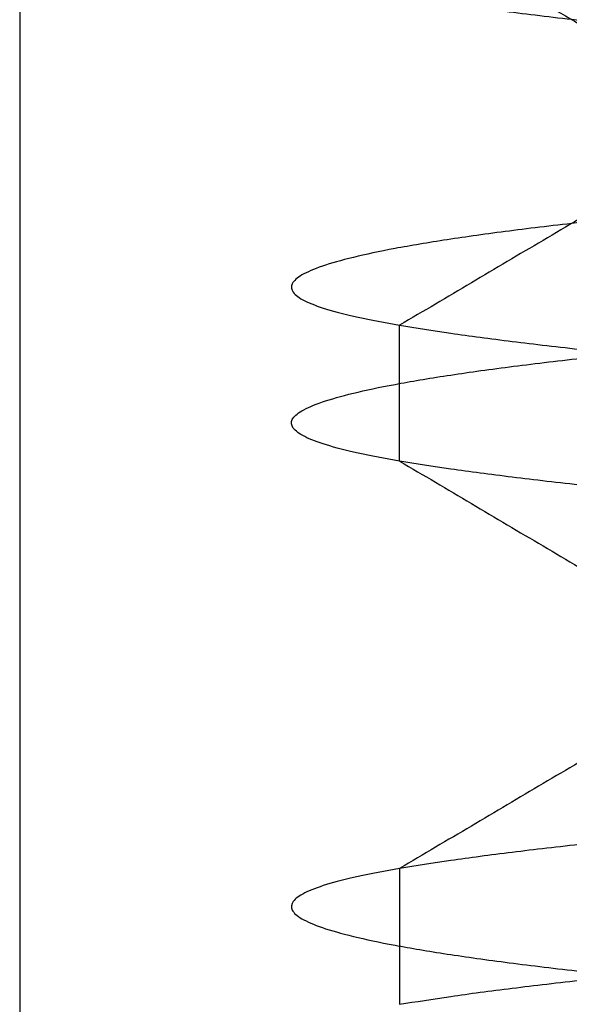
# Model space of a CAD drawing. Header units: millimetres. Extents: x -398 to 387, y -563 to 552.
# Tile 804 of 1056: x -332.25 to -331.744, y -539.375 to -538.469. Entities that reach past the tile are written whole.
import ezdxf

# ---------------------------------------------------------------- set-up
doc = ezdxf.new("R2010")
doc.units = ezdxf.units.MM
doc.layers.add('Livello 01', color=7, linetype='Continuous')

# ---------------------------------------------------------------- blocks, each defined once
blk = doc.blocks.new('MMFTT08X23')
at = {"layer": 'Livello 01', "color": 254, "true_color": 0xcad1ee}
for points in [[(0, 24.75, 4), (-1.65685, 24.6875, 4), (-2.82843, 24.625, 2.82843), (-4, 24.5625, 1.65685), (-4, 24.5), (-4, 24.4375, -1.65685), (-2.82843, 24.375, -2.82843), (-1.65685, 24.3125, -4), (0, 24.25, -4)], [(0, 24.125, -4), (-1.65685, 24.1875, -4), (-2.82843, 24.25, -2.82843), (-4, 24.3125, -1.65685), (-4, 24.375), (-4, 24.4375, 1.65685), (-2.82843, 24.5, 2.82843), (-1.65685, 24.5625, 4), (0, 24.625, 4)], [(0, 24.25, -4), (1.65685, 24.1875, -4), (2.82843, 24.125, -2.82843), (4, 24.0625, -1.65685), (4, 24), (4, 23.9375, 1.65685), (2.82843, 23.875, 2.82843), (1.65685, 23.8125, 4), (0, 23.75, 4)], [(0, 23.625, 4), (1.65685, 23.6875, 4), (2.82843, 23.75, 2.82843), (4, 23.8125, 1.65685), (4, 23.875), (4, 23.9375, -1.65685), (2.82843, 24, -2.82843), (1.65685, 24.0625, -4), (0, 24.125, -4)], [(0, 23.75, 4), (-1.65685, 23.6875, 4), (-2.82843, 23.625, 2.82843), (-4, 23.5625, 1.65685), (-4, 23.5), (-4, 23.4375, -1.65685), (-2.82843, 23.375, -2.82843), (-1.65685, 23.3125, -4), (0, 23.25, -4)]]:
    blk.add_rational_spline(points, [1, 0.923879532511, 1, 0.923879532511, 1, 0.923879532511, 1, 0.923879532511, 1], degree=2, knots=[-13.264261, -13.264261, -13.264261, -9.948196, -9.948196, -6.632131, -6.632131, -3.316065, -3.316065, 0, 0, 0], dxfattribs=at)
for points in [[(0, 24.625, 4), (0, 24.3125, 3.45873)], [(0, 24.5625, -3.45873), (0, 24.25, -4)], [(0, 24.125, -4), (0, 24.25, -4)], [(0, 24.125, -4), (0, 23.8125, -3.45873)], [(0, 24.0625, 3.45873), (0, 23.75, 4)], [(0, 23.75, 4), (0, 23.625, 4)]]:
    blk.add_open_spline(points, degree=1, dxfattribs=at)

msp = doc.modelspace()

# ---------------------------------------------------------------- linework, layer by layer
at = {"layer": 'Livello 01', "color": 254, "true_color": 0xcad1ee}
for p, q in [((-332.25, -537, -137.5), (-332.25, -548, -137.5)), ((-332.25, -537, 148.5), (-332.25, -548, 148.5))]:
    msp.add_line(p, q, dxfattribs=at)

# ---------------------------------------------------------------- block references
at = {"layer": 'Livello 01', "extrusion": (0.9751, 0, 0.221765), "rotation": 270}
msp.add_blockref('MMFTT08X23', (-563, 217.54133, -286.90071), dxfattribs=at)
at = {"layer": 'Livello 01', "extrusion": (-0.9751, 0, 0.221765), "rotation": 90}
msp.add_blockref('MMFTT08X23', (563, -206.81523, 289.34013), dxfattribs=at)

doc.saveas('drawing.dxf')
